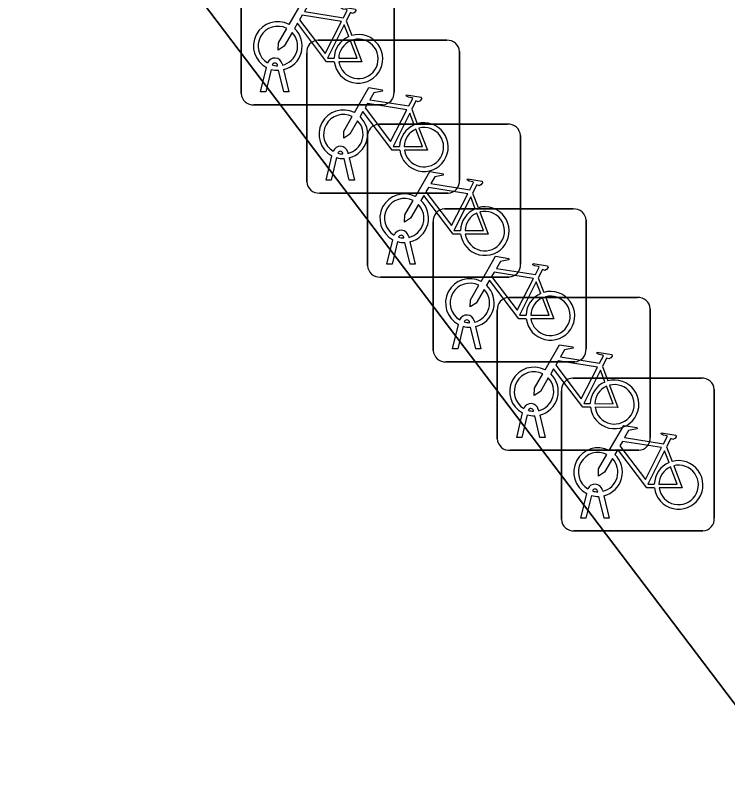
# Model space of a CAD drawing. Extents: x 160030 to 160839, y 385325 to 386450.
# Drawn here: x 160342.612 to 160347.27, y 385972.337 to 385977.298 of the extents above; entities that cross this region are included whole.
import ezdxf

# ---------------------------------------------------------------- set-up
doc = ezdxf.new("R2010")
doc.units = 0
for name, color, linetype in [('IMGEO_Fietsenrek', 7, 'Continuous'), ('IMGEO_Parkeervlak_open', 7, 'Continuous'), ('IMGEO_Rijbaan_lokaal_open', 7, 'Continuous')]:
    doc.layers.add(name, color=color, linetype=linetype)

msp = doc.modelspace()

# ---------------------------------------------------------------- linework, layer by layer
at = {"layer": 'IMGEO_Fietsenrek'}
for p, q in [((160344.0895, 385976.7859), (160344.0895, 385977.6268)), ((160344.0895, 385977.6268), (160344.0895, 385976.7859)), ((160345.0885, 385977.6361), (160345.0885, 385976.7952)), ((160345.0885, 385976.7952), (160345.0885, 385977.6361)), ((160344.7762, 385977.2602), (160344.8125, 385977.165)), ((160344.5919, 385977.1335), (160345.4328, 385977.1335)), ((160345.4328, 385977.1335), (160344.5919, 385977.1335)), ((160344.5175, 385976.2089), (160344.5175, 385977.0498)), ((160344.5175, 385977.0498), (160344.5175, 385976.2089)), ((160345.5165, 385977.0591), (160345.5165, 385976.2182)), ((160345.5165, 385976.2182), (160345.5165, 385977.0591)), ((160344.2165, 385976.7953), (160344.2548, 385976.9553)), ((160344.3269, 385976.9669), (160344.3259, 385976.9712)), ((160344.3576, 385976.9784), (160344.3594, 385976.9705)), ((160344.2852, 385976.9431), (160344.2499, 385976.7953)), ((160344.368, 385976.7953), (160344.3341, 385976.937)), ((160344.3664, 385976.9413), (160344.4014, 385976.7953)), ((160344.2499, 385976.7953), (160344.2165, 385976.7953)), ((160344.4014, 385976.7953), (160344.368, 385976.7953)), ((160345.0141, 385976.7115), (160344.1732, 385976.7115)), ((160344.1732, 385976.7115), (160345.0141, 385976.7115)), ((160345.2042, 385976.6832), (160345.2405, 385976.588)), ((160344.9899, 385976.5845), (160345.8308, 385976.5845)), ((160345.8308, 385976.5845), (160344.9899, 385976.5845)), ((160344.9155, 385975.6599), (160344.9155, 385976.5008)), ((160344.9155, 385976.5008), (160344.9155, 385975.6599)), ((160345.9145, 385976.5101), (160345.9145, 385975.6692)), ((160345.9145, 385975.6692), (160345.9145, 385976.5101)), ((160344.7856, 385976.4014), (160344.7874, 385976.3935)), ((160344.6445, 385976.2183), (160344.6828, 385976.3783)), ((160344.7132, 385976.3661), (160344.6779, 385976.2183)), ((160344.7549, 385976.3899), (160344.7539, 385976.3942)), ((160344.796, 385976.2183), (160344.7621, 385976.36)), ((160344.7944, 385976.3643), (160344.8294, 385976.2183)), ((160344.6779, 385976.2183), (160344.6445, 385976.2183)), ((160344.8294, 385976.2183), (160344.796, 385976.2183)), ((160345.4421, 385976.1345), (160344.6012, 385976.1345)), ((160344.6012, 385976.1345), (160345.4421, 385976.1345)), ((160345.6022, 385976.1342), (160345.6385, 385976.039)), ((160345.4189, 385976.0305), (160346.2598, 385976.0305)), ((160346.2598, 385976.0305), (160345.4189, 385976.0305)), ((160346.3435, 385975.9561), (160346.3435, 385975.1152)), ((160346.3435, 385975.1152), (160346.3435, 385975.9561)), ((160345.3445, 385975.1059), (160345.3445, 385975.9468)), ((160345.3445, 385975.9468), (160345.3445, 385975.1059)), ((160345.0425, 385975.6693), (160345.0808, 385975.8293)), ((160345.1112, 385975.8171), (160345.0759, 385975.6693)), ((160345.1529, 385975.8409), (160345.1519, 385975.8452)), ((160345.194, 385975.6693), (160345.1601, 385975.811)), ((160345.1836, 385975.8524), (160345.1854, 385975.8445)), ((160345.1924, 385975.8153), (160345.2274, 385975.6693)), ((160345.0759, 385975.6693), (160345.0425, 385975.6693)), ((160345.2274, 385975.6693), (160345.194, 385975.6693)), ((160345.8401, 385975.5855), (160344.9992, 385975.5855)), ((160344.9992, 385975.5855), (160345.8401, 385975.5855)), ((160346.0312, 385975.5802), (160346.0675, 385975.485)), ((160345.8379, 385975.4515), (160346.6788, 385975.4515)), ((160346.6788, 385975.4515), (160345.8379, 385975.4515)), ((160345.7635, 385974.5269), (160345.7635, 385975.3678)), ((160345.7635, 385975.3678), (160345.7635, 385974.5269)), ((160346.7625, 385975.3771), (160346.7625, 385974.5362)), ((160346.7625, 385974.5362), (160346.7625, 385975.3771)), ((160345.4715, 385975.1153), (160345.5098, 385975.2753)), ((160345.5402, 385975.2631), (160345.5049, 385975.1153)), ((160345.5819, 385975.2869), (160345.5809, 385975.2912)), ((160345.6126, 385975.2984), (160345.6144, 385975.2905)), ((160345.6214, 385975.2613), (160345.6564, 385975.1153)), ((160345.623, 385975.1153), (160345.5891, 385975.257)), ((160345.5049, 385975.1153), (160345.4715, 385975.1153)), ((160345.6564, 385975.1153), (160345.623, 385975.1153)), ((160346.2691, 385975.0315), (160345.4282, 385975.0315)), ((160345.4282, 385975.0315), (160346.2691, 385975.0315)), ((160346.4502, 385975.0012), (160346.4865, 385974.906)), ((160346.2569, 385974.9245), (160347.0978, 385974.9245)), ((160347.0978, 385974.9245), (160346.2569, 385974.9245)), ((160346.1825, 385973.9999), (160346.1825, 385974.8408)), ((160346.1825, 385974.8408), (160346.1825, 385973.9999)), ((160347.1815, 385974.8501), (160347.1815, 385974.0092)), ((160347.1815, 385974.0092), (160347.1815, 385974.8501)), ((160346.0316, 385974.7194), (160346.0334, 385974.7115)), ((160345.8905, 385974.5363), (160345.9288, 385974.6963)), ((160345.9592, 385974.6841), (160345.9239, 385974.5363)), ((160346.0009, 385974.7079), (160345.9999, 385974.7122)), ((160346.042, 385974.5363), (160346.0081, 385974.678)), ((160346.0404, 385974.6823), (160346.0754, 385974.5363)), ((160345.9239, 385974.5363), (160345.8905, 385974.5363)), ((160346.0754, 385974.5363), (160346.042, 385974.5363)), ((160346.8692, 385974.4742), (160346.9055, 385974.379)), ((160346.6881, 385974.4525), (160345.8472, 385974.4525)), ((160345.8472, 385974.4525), (160346.6881, 385974.4525)), ((160346.3095, 385974.0093), (160346.3478, 385974.1693)), ((160346.4199, 385974.1809), (160346.4189, 385974.1852)), ((160346.4506, 385974.1924), (160346.4524, 385974.1845)), ((160346.3782, 385974.1571), (160346.3429, 385974.0093)), ((160346.461, 385974.0093), (160346.4271, 385974.151)), ((160346.4594, 385974.1553), (160346.4944, 385974.0093)), ((160346.3429, 385974.0093), (160346.3095, 385974.0093)), ((160346.4944, 385974.0093), (160346.461, 385974.0093)), ((160347.1071, 385973.9255), (160346.2662, 385973.9255)), ((160346.2662, 385973.9255), (160347.1071, 385973.9255))]:
    msp.add_line(p, q, dxfattribs=at)
for points in [[(160344.4021, 385977.2372), (160344.4968, 385977.4007), (160344.583, 385977.3869), (160344.5847, 385977.3782), (160344.5286, 385977.3673), (160344.5024, 385977.322), (160344.7576, 385977.2812)], [(160344.7576, 385977.2812), (160344.7826, 385977.33), (160344.7775, 385977.334), (160344.7543, 385977.3377), (160344.7416, 385977.3452), (160344.7406, 385977.3483), (160344.7428, 385977.3529), (160344.8376, 385977.3378), (160344.8399, 385977.3275), (160344.8305, 385977.3151), (160344.8181, 385977.3087), (160344.8036, 385977.3149), (160344.7762, 385977.2602)], [(160344.7447, 385977.256), (160344.4879, 385977.297), (160344.4712, 385977.2682), (160344.6382, 385977.0479), (160344.7447, 385977.256)], [(160344.4228, 385977.1847), (160344.3712, 385977.0955), (160344.3313, 385977.0695), (160344.3325, 385977.117), (160344.387, 385977.2112)], [(160344.6978, 385976.9925), (160344.6481, 385976.9926), (160344.4574, 385977.2443), (160344.4384, 385977.2115)], [(160344.7927, 385977.158), (160344.7634, 385977.2348), (160344.654, 385977.0167), (160344.6967, 385977.0166)], [(160344.7267, 385977.0165), (160344.8466, 385977.0163), (160344.8034, 385977.1299)], [(160344.8232, 385977.1368), (160344.8782, 385976.9922), (160344.7281, 385976.9925)], [(160344.8301, 385976.6602), (160344.9248, 385976.8237), (160345.011, 385976.8099), (160345.0127, 385976.8012), (160344.9566, 385976.7903), (160344.9304, 385976.745), (160345.1856, 385976.7042)], [(160345.1856, 385976.7042), (160345.2106, 385976.753), (160345.2055, 385976.757), (160345.1823, 385976.7607), (160345.1696, 385976.7682), (160345.1686, 385976.7713), (160345.1708, 385976.7759), (160345.2656, 385976.7608), (160345.2679, 385976.7505), (160345.2585, 385976.7381), (160345.2461, 385976.7317), (160345.2316, 385976.7379), (160345.2042, 385976.6832)], [(160345.1727, 385976.679), (160344.9159, 385976.72), (160344.8992, 385976.6912), (160345.0662, 385976.4709), (160345.1727, 385976.679)], [(160345.1258, 385976.4155), (160345.0761, 385976.4156), (160344.8854, 385976.6673), (160344.8664, 385976.6345)], [(160345.2207, 385976.581), (160345.1914, 385976.6578), (160345.082, 385976.4397), (160345.1247, 385976.4396)], [(160344.8508, 385976.6077), (160344.7992, 385976.5185), (160344.7593, 385976.4925), (160344.7605, 385976.54), (160344.815, 385976.6342)], [(160345.1547, 385976.4395), (160345.2746, 385976.4393), (160345.2314, 385976.5529)], [(160345.2512, 385976.5598), (160345.3062, 385976.4152), (160345.1561, 385976.4155)], [(160345.2281, 385976.1112), (160345.3228, 385976.2747), (160345.409, 385976.2609), (160345.4107, 385976.2522), (160345.3546, 385976.2413), (160345.3284, 385976.196), (160345.5836, 385976.1552)], [(160345.5836, 385976.1552), (160345.6086, 385976.204), (160345.6035, 385976.208), (160345.5803, 385976.2117), (160345.5676, 385976.2192), (160345.5666, 385976.2223), (160345.5688, 385976.2269), (160345.6636, 385976.2118), (160345.6659, 385976.2015), (160345.6565, 385976.1891), (160345.6441, 385976.1827), (160345.6296, 385976.1889), (160345.6022, 385976.1342)], [(160345.5707, 385976.13), (160345.3139, 385976.171), (160345.2972, 385976.1422), (160345.4642, 385975.9219), (160345.5707, 385976.13)], [(160345.5238, 385975.8665), (160345.4741, 385975.8666), (160345.2834, 385976.1183), (160345.2644, 385976.0855)], [(160345.6187, 385976.032), (160345.5894, 385976.1088), (160345.48, 385975.8907), (160345.5227, 385975.8906)], [(160345.2488, 385976.0587), (160345.1972, 385975.9695), (160345.1573, 385975.9435), (160345.1585, 385975.991), (160345.213, 385976.0852)], [(160345.6492, 385976.0108), (160345.7042, 385975.8662), (160345.5541, 385975.8665)], [(160345.5527, 385975.8905), (160345.6726, 385975.8903), (160345.6294, 385976.0039)], [(160345.6571, 385975.5572), (160345.7518, 385975.7207), (160345.838, 385975.7069), (160345.8397, 385975.6982), (160345.7836, 385975.6873), (160345.7574, 385975.642), (160346.0126, 385975.6012)], [(160346.0126, 385975.6012), (160346.0376, 385975.65), (160346.0325, 385975.654), (160346.0093, 385975.6577), (160345.9966, 385975.6652), (160345.9956, 385975.6683), (160345.9978, 385975.6729), (160346.0926, 385975.6578), (160346.0949, 385975.6475), (160346.0855, 385975.6351), (160346.0731, 385975.6287), (160346.0586, 385975.6349), (160346.0312, 385975.5802)], [(160345.9997, 385975.576), (160345.7429, 385975.617), (160345.7262, 385975.5882), (160345.8932, 385975.3679), (160345.9997, 385975.576)], [(160345.9528, 385975.3125), (160345.9031, 385975.3126), (160345.7124, 385975.5643), (160345.6934, 385975.5315)], [(160345.6778, 385975.5047), (160345.6262, 385975.4155), (160345.5863, 385975.3895), (160345.5875, 385975.437), (160345.642, 385975.5312)], [(160346.0477, 385975.478), (160346.0184, 385975.5548), (160345.909, 385975.3367), (160345.9517, 385975.3366)], [(160345.9817, 385975.3365), (160346.1016, 385975.3363), (160346.0584, 385975.4499)], [(160346.0782, 385975.4568), (160346.1332, 385975.3122), (160345.9831, 385975.3125)], [(160346.0761, 385974.9782), (160346.1708, 385975.1417), (160346.257, 385975.1279), (160346.2587, 385975.1192), (160346.2026, 385975.1083), (160346.1764, 385975.063), (160346.4316, 385975.0222)], [(160346.4316, 385975.0222), (160346.4566, 385975.071), (160346.4515, 385975.075), (160346.4283, 385975.0787), (160346.4156, 385975.0862), (160346.4146, 385975.0893), (160346.4168, 385975.0939), (160346.5116, 385975.0788), (160346.5139, 385975.0685), (160346.5045, 385975.0561), (160346.4921, 385975.0497), (160346.4776, 385975.0559), (160346.4502, 385975.0012)], [(160346.4187, 385974.997), (160346.1619, 385975.038), (160346.1452, 385975.0092), (160346.3122, 385974.7889), (160346.4187, 385974.997)], [(160346.3718, 385974.7335), (160346.3221, 385974.7336), (160346.1314, 385974.9853), (160346.1124, 385974.9525)], [(160346.4667, 385974.899), (160346.4374, 385974.9758), (160346.328, 385974.7577), (160346.3707, 385974.7576)], [(160346.0968, 385974.9257), (160346.0452, 385974.8365), (160346.0053, 385974.8105), (160346.0065, 385974.858), (160346.061, 385974.9522)], [(160346.4007, 385974.7575), (160346.5206, 385974.7573), (160346.4774, 385974.8709)], [(160346.4972, 385974.8778), (160346.5522, 385974.7332), (160346.4021, 385974.7335)], [(160346.4951, 385974.4512), (160346.5898, 385974.6147), (160346.676, 385974.6009), (160346.6777, 385974.5922), (160346.6216, 385974.5813), (160346.5954, 385974.536), (160346.8506, 385974.4952)], [(160346.8506, 385974.4952), (160346.8756, 385974.544), (160346.8705, 385974.548), (160346.8473, 385974.5517), (160346.8346, 385974.5592), (160346.8336, 385974.5623), (160346.8358, 385974.5669), (160346.9306, 385974.5518), (160346.9329, 385974.5415), (160346.9235, 385974.5291), (160346.9111, 385974.5227), (160346.8966, 385974.5289), (160346.8692, 385974.4742)], [(160346.8377, 385974.47), (160346.5809, 385974.511), (160346.5642, 385974.4822), (160346.7312, 385974.2619), (160346.8377, 385974.47)], [(160346.5158, 385974.3987), (160346.4642, 385974.3095), (160346.4243, 385974.2835), (160346.4255, 385974.331), (160346.48, 385974.4252)], [(160346.7908, 385974.2065), (160346.7411, 385974.2066), (160346.5504, 385974.4583), (160346.5314, 385974.4255)], [(160346.8857, 385974.372), (160346.8564, 385974.4488), (160346.747, 385974.2307), (160346.7897, 385974.2306)], [(160346.8197, 385974.2305), (160346.9396, 385974.2303), (160346.8964, 385974.3439)], [(160346.9162, 385974.3508), (160346.9712, 385974.2062), (160346.8211, 385974.2065)]]:
    msp.add_lwpolyline(points, dxfattribs=at)
for centre, radius, start, end in [((160344.3291, 385977.0959), 0.159, 62.6766, 242.1369), ((160344.3291, 385977.0959), 0.129, 63.3192, 238.903), ((160344.3291, 385977.0959), 0.159, 283.5766, 46.6042), ((160344.3291, 385977.0959), 0.129, 283.6043, 43.4302), ((160344.8557, 385977.0119), 0.159, 113.3408, 178.3217), ((160344.8557, 385977.0119), 0.159, 187.0065, 105.7708), ((160344.5952, 385977.0556), 0.0779, 92.4484, 184.2845), ((160344.5952, 385977.0556), 0.0779, 92.4484, 184.2845), ((160344.8557, 385977.0119), 0.129, 113.923, 177.9556), ((160344.8557, 385977.0119), 0.129, 188.6715, 104.5883), ((160345.4386, 385977.0558), 0.0779, 2.4484, 94.2845), ((160345.4386, 385977.0558), 0.0779, 2.4484, 94.2845), ((160344.3089, 385976.9673), 0.0499, 12.8025, 158.6934), ((160344.3089, 385976.9673), 0.0174, 12.8025, 163.4502), ((160344.3291, 385977.0959), 0.129, 253.415, 269.0204), ((160344.3291, 385977.0959), 0.159, 253.9967, 271.7867), ((160344.1674, 385976.7892), 0.0779, 182.4484, 274.2845), ((160344.1674, 385976.7892), 0.0779, 182.4484, 274.2845), ((160345.0108, 385976.7894), 0.0779, 272.4484, 4.2845), ((160345.0108, 385976.7894), 0.0779, 272.4484, 4.2845), ((160344.7571, 385976.5189), 0.159, 62.6766, 242.1369), ((160344.7571, 385976.5189), 0.129, 63.3192, 238.903), ((160344.7571, 385976.5189), 0.129, 283.6043, 43.4302), ((160344.7571, 385976.5189), 0.159, 283.5766, 46.6042), ((160344.9932, 385976.5066), 0.0779, 92.4484, 184.2845), ((160344.9932, 385976.5066), 0.0779, 92.4484, 184.2845), ((160345.2837, 385976.4349), 0.159, 113.3408, 178.3217), ((160345.2837, 385976.4349), 0.159, 187.0065, 105.7708), ((160345.2837, 385976.4349), 0.129, 113.923, 177.9556), ((160345.2837, 385976.4349), 0.129, 188.6715, 104.5883), ((160345.8366, 385976.5068), 0.0779, 2.4484, 94.2845), ((160345.8366, 385976.5068), 0.0779, 2.4484, 94.2845), ((160344.7369, 385976.3903), 0.0499, 12.8025, 158.6934), ((160344.7369, 385976.3903), 0.0174, 12.8025, 163.4502), ((160344.7571, 385976.5189), 0.159, 253.9967, 271.7867), ((160344.7571, 385976.5189), 0.129, 253.415, 269.0204), ((160344.5954, 385976.2122), 0.0779, 182.4484, 274.2845), ((160344.5954, 385976.2122), 0.0779, 182.4484, 274.2845), ((160345.4388, 385976.2124), 0.0779, 272.4484, 4.2845), ((160345.4388, 385976.2124), 0.0779, 272.4484, 4.2845), ((160345.1551, 385975.9699), 0.159, 62.6766, 242.1369), ((160345.1551, 385975.9699), 0.129, 63.3192, 238.903), ((160345.1551, 385975.9699), 0.129, 283.6043, 43.4302), ((160345.1551, 385975.9699), 0.159, 283.5766, 46.6042), ((160345.4222, 385975.9526), 0.0779, 92.4484, 184.2845), ((160345.4222, 385975.9526), 0.0779, 92.4484, 184.2845), ((160345.6817, 385975.8859), 0.159, 113.3408, 178.3217), ((160345.6817, 385975.8859), 0.159, 187.0065, 105.7708), ((160345.6817, 385975.8859), 0.129, 188.6715, 104.5883), ((160346.2656, 385975.9528), 0.0779, 2.4484, 94.2845), ((160346.2656, 385975.9528), 0.0779, 2.4484, 94.2845), ((160345.6817, 385975.8859), 0.129, 113.923, 177.9556), ((160345.1349, 385975.8413), 0.0499, 12.8025, 158.6934), ((160345.1349, 385975.8413), 0.0174, 12.8025, 163.4502), ((160345.1551, 385975.9699), 0.159, 253.9967, 271.7867), ((160345.1551, 385975.9699), 0.129, 253.415, 269.0204), ((160344.9934, 385975.6632), 0.0779, 182.4484, 274.2845), ((160344.9934, 385975.6632), 0.0779, 182.4484, 274.2845), ((160345.8368, 385975.6634), 0.0779, 272.4484, 4.2845), ((160345.8368, 385975.6634), 0.0779, 272.4484, 4.2845), ((160345.5841, 385975.4159), 0.159, 62.6766, 242.1369), ((160345.5841, 385975.4159), 0.129, 63.3192, 238.903), ((160345.5841, 385975.4159), 0.159, 283.5766, 46.6042), ((160345.5841, 385975.4159), 0.129, 283.6043, 43.4302), ((160346.1107, 385975.3319), 0.159, 113.3408, 178.3217), ((160346.1107, 385975.3319), 0.159, 187.0065, 105.7708), ((160346.1107, 385975.3319), 0.129, 188.6715, 104.5883), ((160345.8412, 385975.3736), 0.0779, 92.4484, 184.2845), ((160345.8412, 385975.3736), 0.0779, 92.4484, 184.2845), ((160346.1107, 385975.3319), 0.129, 113.923, 177.9556), ((160346.6846, 385975.3738), 0.0779, 2.4484, 94.2845), ((160346.6846, 385975.3738), 0.0779, 2.4484, 94.2845), ((160345.5639, 385975.2873), 0.0499, 12.8025, 158.6934), ((160345.5841, 385975.4159), 0.159, 253.9967, 271.7867), ((160345.5639, 385975.2873), 0.0174, 12.8025, 163.4502), ((160345.5841, 385975.4159), 0.129, 253.415, 269.0204), ((160346.2658, 385975.1094), 0.0779, 272.4484, 4.2845), ((160346.2658, 385975.1094), 0.0779, 272.4484, 4.2845), ((160345.4224, 385975.1092), 0.0779, 182.4484, 274.2845), ((160345.4224, 385975.1092), 0.0779, 182.4484, 274.2845), ((160346.0031, 385974.8369), 0.159, 62.6766, 242.1369), ((160346.0031, 385974.8369), 0.129, 63.3192, 238.903), ((160346.0031, 385974.8369), 0.129, 283.6043, 43.4302), ((160346.0031, 385974.8369), 0.159, 283.5766, 46.6042), ((160346.2602, 385974.8466), 0.0779, 92.4484, 184.2845), ((160346.2602, 385974.8466), 0.0779, 92.4484, 184.2845), ((160347.1036, 385974.8468), 0.0779, 2.4484, 94.2845), ((160347.1036, 385974.8468), 0.0779, 2.4484, 94.2845), ((160346.5297, 385974.7529), 0.159, 113.3408, 178.3217), ((160346.5297, 385974.7529), 0.159, 187.0065, 105.7708), ((160346.5297, 385974.7529), 0.129, 113.923, 177.9556), ((160346.5297, 385974.7529), 0.129, 188.6715, 104.5883), ((160345.9829, 385974.7083), 0.0499, 12.8025, 158.6934), ((160345.9829, 385974.7083), 0.0174, 12.8025, 163.4502), ((160346.0031, 385974.8369), 0.159, 253.9967, 271.7867), ((160346.0031, 385974.8369), 0.129, 253.415, 269.0204), ((160345.8414, 385974.5302), 0.0779, 182.4484, 274.2845), ((160345.8414, 385974.5302), 0.0779, 182.4484, 274.2845), ((160346.6848, 385974.5304), 0.0779, 272.4484, 4.2845), ((160346.6848, 385974.5304), 0.0779, 272.4484, 4.2845), ((160346.4221, 385974.3099), 0.159, 62.6766, 242.1369), ((160346.4221, 385974.3099), 0.129, 63.3192, 238.903), ((160346.4221, 385974.3099), 0.159, 283.5766, 46.6042), ((160346.4221, 385974.3099), 0.129, 283.6043, 43.4302), ((160346.9487, 385974.2259), 0.159, 113.3408, 178.3217), ((160346.9487, 385974.2259), 0.159, 187.0065, 105.7708), ((160346.9487, 385974.2259), 0.129, 113.923, 177.9556), ((160346.9487, 385974.2259), 0.129, 188.6715, 104.5883), ((160346.4019, 385974.1813), 0.0499, 12.8025, 158.6934), ((160346.4019, 385974.1813), 0.0174, 12.8025, 163.4502), ((160346.4221, 385974.3099), 0.129, 253.415, 269.0204), ((160346.4221, 385974.3099), 0.159, 253.9967, 271.7867), ((160346.2604, 385974.0032), 0.0779, 182.4484, 274.2845), ((160346.2604, 385974.0032), 0.0779, 182.4484, 274.2845), ((160347.1038, 385974.0034), 0.0779, 272.4484, 4.2845), ((160347.1038, 385974.0034), 0.0779, 272.4484, 4.2845)]:
    msp.add_arc(centre, radius, start, end, dxfattribs=at)
at = {"layer": 'IMGEO_Parkeervlak_open'}
msp.add_lwpolyline([(160351.422, 385967.377), (160328.26, 385997.929), (160307.743, 385982.375)], dxfattribs=at)
at = {"layer": 'IMGEO_Rijbaan_lokaal_open'}
msp.add_lwpolyline([(160334.064, 386000), (160330.831, 386004.266), (160327.941, 386008.079), (160322.666, 386005.467), (160326.181, 386000.938), (160326.893, 385999.983), (160326.78, 385999.882), (160328.26, 385997.929), (160351.422, 385967.377), (160352.429, 385966.048), (160352.983, 385965.317), (160357.132, 385969.603), (160356.345, 385970.639), (160349.861, 385979.176), (160345.639, 385984.699), (160344.149, 385983.569), (160343.551, 385983.115), (160341.629, 385985.65), (160342.227, 385986.103), (160343.732, 385987.245)], close=True, dxfattribs=at)

doc.saveas('drawing.dxf')
